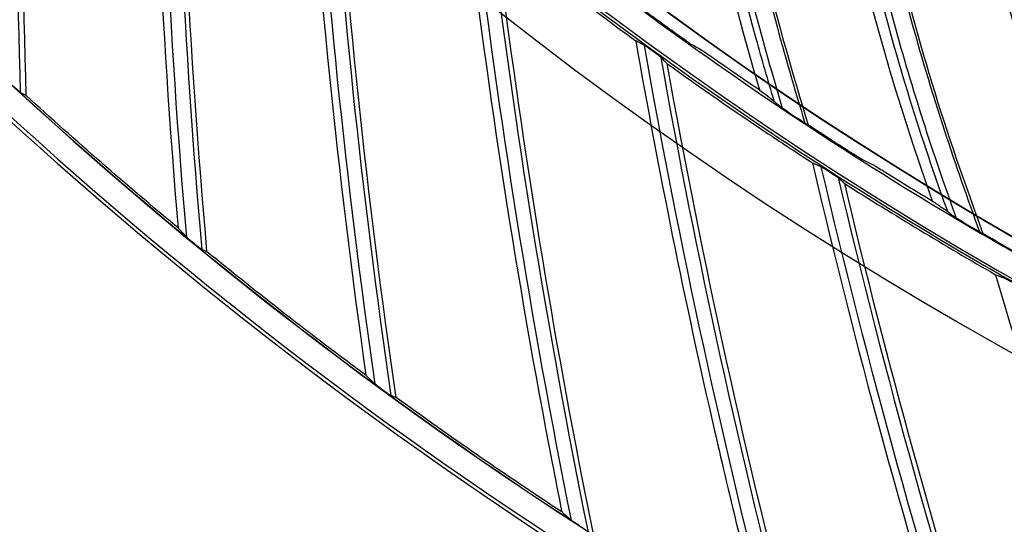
# Model space of a CAD drawing. Header units: centimetres. Extents: x 8435 to 34224, y 15581 to 23928.
# Tile 555 of 656: x 14690 to 14697, y 23861 to 23865. Entities that reach past the tile are written whole.
import ezdxf

# ---------------------------------------------------------------- set-up
doc = ezdxf.new("R2010")
doc.units = ezdxf.units.CM
doc.header["$LTSCALE"] = 0.2
doc.layers.add('1', color=7, linetype='Continuous', true_color=0xffffff)

# ---------------------------------------------------------------- blocks, each defined once
blk = doc.blocks.new('A$C992146fe')
at = {"layer": '1', "color": 0, "linetype": 'Continuous', "extrusion": (0, 0, -1)}
for radius in [59.146, 58.16, 57.606, 57.6]:
    blk.add_circle((-566.677, 326.301), radius, dxfattribs=at)
at = {"layer": '1', "color": 0, "linetype": 'Continuous'}
for centre, radius, start, end in [((566.657, 326.301), 65.216, 203.94849, 250.83515), ((566.657, 326.301), 64.8, 216.87256, 238.03345), ((566.657, 326.301), 64.796, 216.87287, 238.03314), ((566.657, 326.301), 65.162, 216.85994, 238.04608), ((640.927, 286.345), 115.75, 180.4392, 185.0477), ((643.051, 290.572), 115.75, 183.65376, 188.26198), ((644.934, 294.911), 115.75, 186.86825, 191.47627), ((646.571, 299.35), 115.75, 190.08223, 194.69055), ((646.571, 299.35), 115.674, 190.137, 194.71151), ((647.956, 303.873), 115.75, 193.29627, 197.90484)]:
    blk.add_arc(centre, radius, start, end, dxfattribs=at)
at = {"layer": '1', "color": 0, "linetype": 'Continuous', "extrusion": (0, 0, -1)}
for centre, radius, start, end in [((-638.57, 282.243), 115.759, 358.17019, 2.78017), ((-640.927, 286.345), 115.962, 355.0541, 359.66961), ((-643.051, 290.572), 115.962, 351.83982, 356.45508), ((-644.934, 294.911), 115.962, 348.62553, 353.24055), ((-646.571, 299.35), 115.962, 345.41124, 350.02654), ((-647.956, 303.873), 115.962, 342.19696, 346.8125)]:
    blk.add_arc(centre, radius, start, end, dxfattribs=at)
at = {"layer": '1', "color": 0, "linetype": 'Continuous'}
for points, knots in [([(624.857, 326.301), (624.857, 328.223), (624.762, 330.138), (624.383, 333.958), (624.098, 335.86), (622.977, 341.462), (621.873, 345.087), (619.685, 350.361), (618.862, 352.1), (617.053, 355.475), (616.072, 357.106), (612.907, 361.834), (610.5, 364.768), (606.433, 368.83), (605.008, 370.119), (602.065, 372.53), (600.541, 373.658), (597.389, 375.762), (595.761, 376.737), (592.4, 378.533), (590.656, 379.357), (585.357, 381.547), (581.728, 382.644), (574.279, 384.124), (570.423, 384.503), (562.822, 384.498), (559.05, 384.127), (553.436, 383.011), (551.564, 382.542), (547.912, 381.432), (546.124, 380.791), (540.872, 378.614), (537.512, 376.823), (531.127, 372.556), (528.194, 370.144), (524.172, 366.123), (522.894, 364.715), (520.468, 361.762), (519.32, 360.213), (516.144, 355.459), (514.358, 352.117), (512.171, 346.846), (511.523, 345.038), (510.409, 341.37), (509.947, 339.523), (508.836, 333.94), (508.46, 330.166), (508.456, 324.423), (508.55, 322.501), (508.923, 318.712), (509.201, 316.836), (509.938, 313.119), (510.397, 311.278), (511.5, 307.633), (512.147, 305.818), (514.341, 300.515), (516.129, 297.171), (519.287, 292.434), (520.42, 290.902), (522.851, 287.935), (524.139, 286.513), (528.17, 282.478), (531.097, 280.071), (535.849, 276.887), (537.503, 275.893), (540.87, 274.09), (542.588, 273.277), (547.839, 271.097), (551.472, 269.985), (559.009, 268.478), (562.79, 268.106), (568.476, 268.098), (570.374, 268.188), (574.175, 268.557), (576.084, 268.838), (581.697, 269.948), (585.325, 271.045), (590.597, 273.218), (592.332, 274.034), (595.718, 275.839), (597.353, 276.817), (602.091, 279.975), (605.028, 282.374), (609.092, 286.424), (610.388, 287.85), (612.809, 290.791), (613.941, 292.314), (616.051, 295.461), (617.029, 297.086), (618.83, 300.439), (619.656, 302.175), (621.864, 307.483), (622.973, 311.125), (624.099, 316.741), (624.384, 318.646), (624.762, 322.463), (624.857, 324.379), (624.857, 326.301)], [0, 0, 0, 0, 0.015625, 0.015625, 0.03125, 0.03125, 0.0625, 0.0625, 0.078125, 0.078125, 0.09375, 0.09375, 0.125, 0.125, 0.140625, 0.140625, 0.15625, 0.15625, 0.171875, 0.171875, 0.1875, 0.1875, 0.21875, 0.21875, 0.25, 0.25, 0.28125, 0.28125, 0.296875, 0.296875, 0.3125, 0.3125, 0.34375, 0.34375, 0.375, 0.375, 0.390625, 0.390625, 0.40625, 0.40625, 0.4375, 0.4375, 0.453125, 0.453125, 0.46875, 0.46875, 0.5, 0.5, 0.515625, 0.515625, 0.53125, 0.53125, 0.546875, 0.546875, 0.5625, 0.5625, 0.59375, 0.59375, 0.609375, 0.609375, 0.625, 0.625, 0.65625, 0.65625, 0.671875, 0.671875, 0.6875, 0.6875, 0.71875, 0.71875, 0.75, 0.75, 0.765625, 0.765625, 0.78125, 0.78125, 0.8125, 0.8125, 0.828125, 0.828125, 0.84375, 0.84375, 0.875, 0.875, 0.890625, 0.890625, 0.90625, 0.90625, 0.921875, 0.921875, 0.9375, 0.9375, 0.96875, 0.96875, 0.984375, 0.984375, 1, 1, 1, 1]), ([(624.457, 326.301), (624.457, 324.392), (624.363, 322.49), (623.987, 318.698), (623.704, 316.807), (622.586, 311.229), (621.485, 307.612), (619.292, 302.341), (618.472, 300.616), (616.683, 297.287), (615.712, 295.673), (613.616, 292.547), (612.491, 291.035), (610.088, 288.114), (608.801, 286.698), (604.764, 282.676), (601.848, 280.293), (597.142, 277.157), (595.518, 276.185), (592.155, 274.394), (590.433, 273.583), (585.196, 271.424), (581.593, 270.335), (576.02, 269.233), (574.124, 268.954), (570.349, 268.587), (568.464, 268.498), (562.817, 268.506), (559.061, 268.875), (551.576, 270.373), (547.969, 271.476), (542.753, 273.642), (541.048, 274.449), (537.703, 276.24), (536.061, 277.227), (531.341, 280.388), (528.434, 282.779), (524.431, 286.787), (523.152, 288.199), (520.738, 291.145), (519.613, 292.667), (516.476, 297.371), (514.701, 300.693), (512.522, 305.959), (511.879, 307.761), (510.784, 311.382), (510.328, 313.21), (509.596, 316.901), (509.32, 318.764), (508.95, 322.527), (508.856, 324.436), (508.86, 330.139), (509.234, 333.888), (510.337, 339.432), (510.796, 341.267), (511.902, 344.909), (512.546, 346.705), (514.717, 351.939), (516.491, 355.258), (519.645, 359.98), (520.786, 361.518), (523.195, 364.451), (524.464, 365.849), (528.459, 369.842), (531.371, 372.238), (537.713, 376.476), (541.049, 378.255), (546.265, 380.417), (548.041, 381.053), (551.667, 382.155), (553.527, 382.621), (559.102, 383.73), (562.848, 384.098), (570.397, 384.103), (574.227, 383.727), (581.624, 382.256), (585.229, 381.167), (590.491, 378.992), (592.223, 378.174), (595.561, 376.39), (597.178, 375.422), (600.308, 373.333), (601.822, 372.212), (604.745, 369.818), (606.16, 368.538), (610.199, 364.503), (612.589, 361.59), (615.733, 356.894), (616.707, 355.275), (618.503, 351.923), (619.321, 350.195), (621.494, 344.958), (622.59, 341.358), (623.704, 335.794), (623.987, 333.905), (624.363, 330.112), (624.457, 328.209), (624.457, 326.301)], [0, 0, 0, 0, 0.015625, 0.015625, 0.03125, 0.03125, 0.0625, 0.0625, 0.078125, 0.078125, 0.09375, 0.09375, 0.109375, 0.109375, 0.125, 0.125, 0.15625, 0.15625, 0.171875, 0.171875, 0.1875, 0.1875, 0.21875, 0.21875, 0.234375, 0.234375, 0.25, 0.25, 0.28125, 0.28125, 0.3125, 0.3125, 0.328125, 0.328125, 0.34375, 0.34375, 0.375, 0.375, 0.390625, 0.390625, 0.40625, 0.40625, 0.4375, 0.4375, 0.453125, 0.453125, 0.46875, 0.46875, 0.484375, 0.484375, 0.5, 0.5, 0.53125, 0.53125, 0.546875, 0.546875, 0.5625, 0.5625, 0.59375, 0.59375, 0.609375, 0.609375, 0.625, 0.625, 0.65625, 0.65625, 0.6875, 0.6875, 0.703125, 0.703125, 0.71875, 0.71875, 0.75, 0.75, 0.78125, 0.78125, 0.8125, 0.8125, 0.828125, 0.828125, 0.84375, 0.84375, 0.859375, 0.859375, 0.875, 0.875, 0.90625, 0.90625, 0.921875, 0.921875, 0.9375, 0.9375, 0.96875, 0.96875, 0.984375, 0.984375, 1, 1, 1, 1]), ([(617.857, 326.301), (617.857, 329.683), (617.525, 333.009), (616.55, 337.917), (616.145, 339.539), (615.17, 342.756), (614.598, 344.354), (612.671, 349.005), (611.098, 351.945), (608.311, 356.12), (607.307, 357.476), (605.166, 360.085), (604.039, 361.327), (600.496, 364.869), (597.918, 366.989), (593.721, 369.796), (592.266, 370.668), (589.31, 372.247), (587.801, 372.961), (584.721, 374.237), (583.15, 374.801), (579.945, 375.775), (578.302, 376.187), (573.346, 377.174), (570.023, 377.499), (565.015, 377.502), (563.341, 377.421), (559.985, 377.092), (558.312, 376.844), (553.387, 375.864), (550.196, 374.898), (545.547, 372.976), (544.012, 372.251), (541.046, 370.666), (539.611, 369.806), (535.449, 367.027), (532.863, 364.911), (528.081, 360.135), (525.958, 357.543), (523.176, 353.385), (522.315, 351.953), (520.729, 348.992), (520.003, 347.457), (518.074, 342.804), (517.105, 339.612), (515.794, 333.053), (515.458, 329.66), (515.456, 322.977), (515.779, 319.657), (516.759, 314.707), (517.17, 313.061), (518.143, 309.851), (518.705, 308.279), (519.979, 305.197), (520.691, 303.688), (522.266, 300.734), (523.134, 299.283), (525.942, 295.075), (528.06, 292.495), (531.597, 288.951), (532.837, 287.824), (535.439, 285.684), (536.799, 284.675), (540.975, 281.881), (543.914, 280.307), (548.557, 278.378), (550.153, 277.804), (553.374, 276.825), (554.997, 276.418), (559.906, 275.438), (563.229, 275.104), (569.981, 275.097), (573.323, 275.427), (578.23, 276.398), (579.851, 276.801), (583.064, 277.772), (584.663, 278.342), (589.322, 280.268), (592.265, 281.838), (597.829, 285.546), (600.467, 287.706), (605.198, 292.43), (607.318, 295.005), (610.125, 299.193), (610.999, 300.648), (612.584, 303.607), (613.299, 305.116), (615.218, 309.736), (616.2, 312.946), (617.525, 319.571), (617.857, 322.918), (617.857, 326.301)], [0, 0, 0, 0, 0.03125, 0.03125, 0.046875, 0.046875, 0.0625, 0.0625, 0.09375, 0.09375, 0.109375, 0.109375, 0.125, 0.125, 0.15625, 0.15625, 0.171875, 0.171875, 0.1875, 0.1875, 0.203125, 0.203125, 0.21875, 0.21875, 0.25, 0.25, 0.265625, 0.265625, 0.28125, 0.28125, 0.3125, 0.3125, 0.328125, 0.328125, 0.34375, 0.34375, 0.375, 0.375, 0.40625, 0.40625, 0.421875, 0.421875, 0.4375, 0.4375, 0.46875, 0.46875, 0.5, 0.5, 0.53125, 0.53125, 0.546875, 0.546875, 0.5625, 0.5625, 0.578125, 0.578125, 0.59375, 0.59375, 0.625, 0.625, 0.640625, 0.640625, 0.65625, 0.65625, 0.6875, 0.6875, 0.703125, 0.703125, 0.71875, 0.71875, 0.75, 0.75, 0.78125, 0.78125, 0.796875, 0.796875, 0.8125, 0.8125, 0.84375, 0.84375, 0.875, 0.875, 0.90625, 0.90625, 0.921875, 0.921875, 0.9375, 0.9375, 0.96875, 0.96875, 1, 1, 1, 1]), ([(617.457, 326.301), (617.457, 322.944), (617.128, 319.623), (615.813, 313.05), (614.839, 309.865), (612.935, 305.282), (612.225, 303.784), (610.653, 300.849), (609.785, 299.405), (607, 295.249), (604.897, 292.694), (600.203, 288.008), (597.585, 285.864), (592.065, 282.186), (589.145, 280.627), (584.523, 278.717), (582.936, 278.151), (579.748, 277.188), (578.139, 276.788), (573.27, 275.824), (569.955, 275.497), (563.256, 275.504), (559.959, 275.836), (555.088, 276.808), (553.477, 277.212), (550.282, 278.183), (548.698, 278.752), (544.092, 280.666), (541.176, 282.228), (537.032, 285), (535.683, 286.001), (533.101, 288.125), (531.871, 289.242), (528.362, 292.759), (526.26, 295.319), (523.474, 299.494), (522.613, 300.934), (521.05, 303.865), (520.344, 305.362), (519.08, 308.42), (518.522, 309.98), (517.557, 313.164), (517.149, 314.798), (516.176, 319.709), (515.856, 323.004), (515.858, 329.634), (516.192, 333.001), (517.492, 339.508), (518.453, 342.675), (520.367, 347.292), (521.088, 348.815), (522.661, 351.752), (523.515, 353.174), (526.276, 357.299), (528.383, 359.87), (533.127, 364.61), (535.693, 366.709), (539.822, 369.466), (541.246, 370.32), (544.189, 371.892), (545.712, 372.611), (550.324, 374.518), (553.491, 375.477), (558.378, 376.449), (560.037, 376.695), (563.367, 377.022), (565.028, 377.102), (569.997, 377.099), (573.293, 376.776), (578.211, 375.798), (579.841, 375.388), (583.021, 374.422), (584.58, 373.863), (587.636, 372.596), (589.134, 371.888), (592.066, 370.321), (593.509, 369.456), (597.674, 366.671), (600.231, 364.568), (603.747, 361.053), (604.865, 359.821), (606.989, 357.232), (607.986, 355.887), (610.751, 351.745), (612.311, 348.827), (614.224, 344.213), (614.791, 342.627), (615.758, 339.436), (616.16, 337.826), (617.128, 332.957), (617.457, 329.657), (617.457, 326.301)], [0, 0, 0, 0, 0.03125, 0.03125, 0.0625, 0.0625, 0.078125, 0.078125, 0.09375, 0.09375, 0.125, 0.125, 0.15625, 0.15625, 0.1875, 0.1875, 0.203125, 0.203125, 0.21875, 0.21875, 0.25, 0.25, 0.28125, 0.28125, 0.296875, 0.296875, 0.3125, 0.3125, 0.34375, 0.34375, 0.359375, 0.359375, 0.375, 0.375, 0.40625, 0.40625, 0.421875, 0.421875, 0.4375, 0.4375, 0.453125, 0.453125, 0.46875, 0.46875, 0.5, 0.5, 0.53125, 0.53125, 0.5625, 0.5625, 0.578125, 0.578125, 0.59375, 0.59375, 0.625, 0.625, 0.65625, 0.65625, 0.671875, 0.671875, 0.6875, 0.6875, 0.71875, 0.71875, 0.734375, 0.734375, 0.75, 0.75, 0.78125, 0.78125, 0.796875, 0.796875, 0.8125, 0.8125, 0.828125, 0.828125, 0.84375, 0.84375, 0.875, 0.875, 0.890625, 0.890625, 0.90625, 0.90625, 0.9375, 0.9375, 0.953125, 0.953125, 0.96875, 0.96875, 1, 1, 1, 1]), ([(534.337, 278.415), (534.242, 278.73), (534.15, 279.046), (533.732, 280.566), (533.463, 281.787), (532.988, 284.627), (532.822, 286.256), (532.762, 287.889)], [0, 0, 0, 0, 0.102439, 0.102439, 0.491, 0.491, 1, 1, 1, 1]), ([(532.854, 287.832), (532.871, 287.383), (532.896, 286.934), (532.967, 285.971), (533.016, 285.457), (533.135, 284.432), (533.205, 283.92), (533.366, 282.9), (533.456, 282.392), (533.659, 281.379), (533.772, 280.875), (534.017, 279.872), (534.15, 279.373), (534.348, 278.688), (534.403, 278.499), (534.459, 278.311)], [0, 0, 0, 0, 0.139253, 0.139253, 0.299205, 0.299205, 0.459156, 0.459156, 0.619108, 0.619108, 0.779062, 0.779062, 0.939015, 0.939015, 1, 1, 1, 1]), ([(533.129, 287.593), (533.193, 286.156), (533.34, 284.724), (533.769, 282.073), (534.031, 280.85), (534.494, 279.121), (534.646, 278.601), (534.802, 278.082)], [0, 0, 0, 0, 0.445335, 0.445335, 0.832227, 0.832227, 1, 1, 1, 1]), ([(533.166, 287.555), (533.239, 285.956), (533.415, 284.358), (533.839, 281.962), (534.007, 281.171), (534.393, 279.602), (534.617, 278.827), (534.852, 278.054)], [0, 0, 0, 0, 0.5, 0.5, 0.75, 0.75, 1, 1, 1, 1]), ([(536.976, 276.736), (536.865, 277.045), (536.756, 277.355), (536.257, 278.851), (535.922, 280.055), (535.293, 282.865), (535.039, 284.483), (534.891, 286.11)], [0, 0, 0, 0, 0.102401, 0.102401, 0.490973, 0.490973, 1, 1, 1, 1]), ([(534.986, 286.059), (535.027, 285.611), (535.077, 285.164), (535.2, 284.207), (535.277, 283.696), (535.451, 282.678), (535.548, 282.171), (535.764, 281.161), (535.882, 280.659), (536.14, 279.659), (536.279, 279.161), (536.578, 278.173), (536.738, 277.682), (536.973, 277.009), (537.038, 276.823), (537.104, 276.638)], [0, 0, 0, 0, 0.139271, 0.139271, 0.299226, 0.299226, 0.459182, 0.459182, 0.619138, 0.619138, 0.779095, 0.779095, 0.939052, 0.939052, 1, 1, 1, 1]), ([(535.273, 285.834), (535.415, 284.404), (535.64, 282.981), (536.211, 280.357), (536.539, 279.15), (537.096, 277.449), (537.275, 276.938), (537.459, 276.429)], [0, 0, 0, 0, 0.445359, 0.445359, 0.832257, 0.832257, 1, 1, 1, 1]), ([(535.312, 285.799), (535.472, 284.206), (535.734, 282.62), (536.288, 280.25), (536.498, 279.469), (536.968, 277.924), (537.234, 277.162), (537.511, 276.403)], [0, 0, 0, 0, 0.5, 0.5, 0.75, 0.75, 1, 1, 1, 1]), ([(539.703, 275.201), (539.575, 275.504), (539.449, 275.808), (538.87, 277.274), (538.471, 278.459), (537.691, 281.231), (537.35, 282.832), (537.114, 284.45)], [0, 0, 0, 0, 0.102437, 0.102437, 0.490992, 0.490992, 1, 1, 1, 1]), ([(537.211, 284.403), (537.276, 283.959), (537.35, 283.515), (537.525, 282.565), (537.629, 282.059), (537.858, 281.053), (537.983, 280.551), (538.253, 279.555), (538.399, 279.059), (538.71, 278.075), (538.876, 277.586), (539.228, 276.615), (539.414, 276.134), (539.685, 275.474), (539.76, 275.292), (539.837, 275.111)], [0, 0, 0, 0, 0.139267, 0.139267, 0.299215, 0.299215, 0.459164, 0.459164, 0.619114, 0.619114, 0.779064, 0.779064, 0.939015, 0.939015, 1, 1, 1, 1]), ([(537.51, 284.194), (537.729, 282.774), (538.031, 281.366), (538.743, 278.776), (539.136, 277.589), (539.784, 275.92), (539.991, 275.419), (540.202, 274.921)], [0, 0, 0, 0, 0.445338, 0.445338, 0.832225, 0.832225, 1, 1, 1, 1]), ([(537.551, 284.161), (537.797, 282.577), (538.145, 281.006), (538.826, 278.671), (539.078, 277.903), (539.631, 276.387), (539.938, 275.64), (540.255, 274.898)], [0, 0, 0, 0, 0.5, 0.5, 0.75, 0.75, 1, 1, 1, 1]), ([(533.062, 279.29), (533.058, 279.292), (533.05, 279.297), (533.028, 279.312), (533.012, 279.323), (532.969, 279.352), (532.939, 279.373), (532.877, 279.417), (532.843, 279.441), (532.81, 279.465)], [0, 0, 0, 0, 0.160779, 0.160779, 0.363468, 0.363468, 0.671942, 0.671942, 1, 1, 1, 1]), ([(532.35, 279.274), (532.345, 279.276), (532.34, 279.279), (532.33, 279.284), (532.325, 279.286), (532.315, 279.291), (532.31, 279.294), (532.3, 279.299), (532.294, 279.301), (532.284, 279.306), (532.279, 279.309), (532.269, 279.314), (532.264, 279.316), (532.249, 279.324), (532.239, 279.329), (532.229, 279.334)], [0, 0, 0, 0, 0.125, 0.125, 0.25, 0.25, 0.375, 0.375, 0.5, 0.5, 0.625, 0.625, 0.75, 0.75, 1, 1, 1, 1]), ([(532.456, 279.199), (532.439, 279.212), (532.421, 279.224), (532.394, 279.243), (532.384, 279.25), (532.369, 279.261), (532.363, 279.265), (532.354, 279.271), (532.351, 279.273), (532.35, 279.274)], [0, 0, 0, 0, 0.387444, 0.387444, 0.63406, 0.63406, 0.821455, 0.821455, 1, 1, 1, 1]), ([(532.483, 279.18), (532.481, 279.181), (532.48, 279.182), (532.478, 279.183), (532.477, 279.184), (532.475, 279.186), (532.474, 279.186), (532.472, 279.188), (532.47, 279.189), (532.468, 279.19), (532.467, 279.191), (532.465, 279.193), (532.464, 279.193), (532.461, 279.196), (532.458, 279.197), (532.456, 279.199)], [0, 0, 0, 0, 0.125, 0.125, 0.25, 0.25, 0.375, 0.375, 0.5, 0.5, 0.625, 0.625, 0.75, 0.75, 1, 1, 1, 1]), ([(532.608, 279.086), (532.607, 279.087), (532.604, 279.09), (532.597, 279.096), (532.592, 279.099), (532.578, 279.11), (532.568, 279.118), (532.542, 279.137), (532.526, 279.149), (532.5, 279.167), (532.491, 279.174), (532.483, 279.18)], [0, 0, 0, 0, 0.147016, 0.147016, 0.292247, 0.292247, 0.519323, 0.519323, 0.833324, 0.833324, 1, 1, 1, 1]), ([(533.224, 279.199), (533.228, 279.197), (533.236, 279.192), (533.258, 279.177), (533.274, 279.167), (533.317, 279.138), (533.346, 279.117), (533.409, 279.074), (533.443, 279.05), (533.476, 279.027)], [0, 0, 0, 0, 0.161252, 0.161252, 0.364353, 0.364353, 0.672749, 0.672749, 1, 1, 1, 1]), ([(532.702, 278.991), (532.695, 278.998), (532.689, 279.004), (532.657, 279.036), (532.633, 279.061), (532.608, 279.086)], [0, 0, 0, 0, 0.211967, 0.211967, 1, 1, 1, 1]), ([(532.702, 278.991), (533.21, 278.626), (533.725, 278.269), (534.468, 277.771), (534.692, 277.624), (534.917, 277.478)], [0, 0, 0, 0, 0.70114, 0.70114, 1, 1, 1, 1]), ([(522.769, 278.638), (522.775, 278.632), (522.782, 278.626), (522.805, 278.605), (522.821, 278.59), (522.844, 278.57), (522.852, 278.562), (522.864, 278.552), (522.869, 278.548), (522.876, 278.542), (522.878, 278.541), (522.879, 278.54), (522.879, 278.54), (522.879, 278.54)], [0, 0, 0, 0, 0.14335, 0.14335, 0.490718, 0.490718, 0.692767, 0.692767, 0.851884, 0.851884, 0.9843, 0.9843, 1, 1, 1, 1]), ([(534.11, 278.59), (534.157, 278.554), (534.201, 278.521), (534.275, 278.464), (534.306, 278.44), (534.33, 278.42)], [0, 0, 0, 0, 0.495477, 0.495477, 1, 1, 1, 1]), ([(534.57, 278.235), (534.549, 278.249), (534.527, 278.264), (534.496, 278.285), (534.486, 278.292), (534.47, 278.303), (534.464, 278.307), (534.455, 278.314), (534.452, 278.316), (534.449, 278.318), (534.449, 278.318), (534.449, 278.318)], [0, 0, 0, 0, 0.438125, 0.438125, 0.662375, 0.662375, 0.83869, 0.83869, 0.972356, 0.972356, 1, 1, 1, 1]), ([(534.57, 278.235), (534.579, 278.229), (534.587, 278.224), (534.614, 278.206), (534.633, 278.193), (534.664, 278.172), (534.677, 278.163), (534.69, 278.155)], [0, 0, 0, 0, 0.203299, 0.203299, 0.674822, 0.674822, 1, 1, 1, 1]), ([(534.828, 278.067), (534.826, 278.068), (534.822, 278.07), (534.811, 278.077), (534.802, 278.082), (534.781, 278.096), (534.766, 278.105), (534.731, 278.128), (534.711, 278.141), (534.69, 278.155)], [0, 0, 0, 0, 0.152621, 0.152621, 0.344434, 0.344434, 0.6351, 0.6351, 1, 1, 1, 1]), ([(535.656, 277.541), (535.652, 277.543), (535.644, 277.547), (535.621, 277.561), (535.604, 277.571), (535.56, 277.598), (535.529, 277.617), (535.465, 277.657), (535.43, 277.68), (535.395, 277.702)], [0, 0, 0, 0, 0.160772, 0.160772, 0.363456, 0.363456, 0.671936, 0.671936, 1, 1, 1, 1]), ([(534.917, 277.478), (534.927, 277.473), (534.937, 277.469), (534.953, 277.462), (534.958, 277.46), (534.968, 277.455), (534.973, 277.453), (534.984, 277.449), (534.989, 277.447), (534.999, 277.442), (535.004, 277.44), (535.015, 277.436), (535.02, 277.433), (535.03, 277.429), (535.035, 277.427), (535.04, 277.424)], [0, 0, 0, 0, 0.25, 0.25, 0.375, 0.375, 0.5, 0.5, 0.625, 0.625, 0.75, 0.75, 0.875, 0.875, 1, 1, 1, 1]), ([(535.04, 277.424), (535.042, 277.424), (535.045, 277.422), (535.053, 277.418), (535.058, 277.414), (535.072, 277.406), (535.083, 277.399), (535.109, 277.383), (535.125, 277.372), (535.145, 277.36), (535.148, 277.358), (535.151, 277.356)], [0, 0, 0, 0, 0.166614, 0.166614, 0.331324, 0.331324, 0.58385, 0.58385, 0.937428, 0.937428, 1, 1, 1, 1]), ([(535.151, 277.356), (535.153, 277.355), (535.155, 277.353), (535.159, 277.351), (535.16, 277.35), (535.162, 277.349), (535.163, 277.348), (535.166, 277.346), (535.167, 277.346), (535.169, 277.344), (535.17, 277.344), (535.173, 277.342), (535.174, 277.341), (535.176, 277.34), (535.177, 277.339), (535.178, 277.338)], [0, 0, 0, 0, 0.25, 0.25, 0.375, 0.375, 0.5, 0.5, 0.625, 0.625, 0.75, 0.75, 0.875, 0.875, 1, 1, 1, 1]), ([(535.178, 277.338), (535.198, 277.326), (535.217, 277.313), (535.249, 277.293), (535.262, 277.284), (535.282, 277.271), (535.289, 277.266), (535.3, 277.258), (535.304, 277.256), (535.307, 277.253), (535.308, 277.252), (535.309, 277.252)], [0, 0, 0, 0, 0.352897, 0.352897, 0.610643, 0.610643, 0.793327, 0.793327, 0.932712, 0.932712, 1, 1, 1, 1]), ([(535.823, 277.459), (535.827, 277.457), (535.835, 277.452), (535.858, 277.439), (535.874, 277.429), (535.919, 277.402), (535.95, 277.383), (536.014, 277.344), (536.049, 277.322), (536.084, 277.3)], [0, 0, 0, 0, 0.161245, 0.161245, 0.364342, 0.364342, 0.672744, 0.672744, 1, 1, 1, 1]), ([(536.741, 276.898), (536.792, 276.864), (536.839, 276.832), (536.902, 276.789), (536.923, 276.774), (536.951, 276.754), (536.961, 276.747), (536.969, 276.741)], [0, 0, 0, 0, 0.517278, 0.517278, 0.82501, 0.82501, 1, 1, 1, 1]), ([(536.981, 276.732), (537.002, 276.716), (537.024, 276.699), (537.062, 276.67), (537.078, 276.658), (537.094, 276.645)], [0, 0, 0, 0, 0.574878, 0.574878, 1, 1, 1, 1]), ([(537.22, 276.568), (537.197, 276.582), (537.174, 276.595), (537.143, 276.614), (537.132, 276.621), (537.116, 276.631), (537.109, 276.635), (537.1, 276.641), (537.097, 276.643), (537.094, 276.645), (537.094, 276.645), (537.094, 276.645)], [0, 0, 0, 0, 0.438168, 0.438168, 0.662394, 0.662394, 0.838704, 0.838704, 0.97236, 0.97236, 1, 1, 1, 1]), ([(537.22, 276.568), (537.228, 276.563), (537.236, 276.558), (537.264, 276.542), (537.284, 276.53), (537.317, 276.511), (537.33, 276.503), (537.344, 276.495)], [0, 0, 0, 0, 0.203293, 0.203293, 0.674816, 0.674816, 1, 1, 1, 1]), ([(525.266, 276.486), (525.276, 276.475), (525.286, 276.465), (525.301, 276.449), (525.306, 276.443), (525.316, 276.432), (525.321, 276.427), (525.331, 276.416), (525.336, 276.411), (525.346, 276.4), (525.351, 276.395), (525.361, 276.384), (525.366, 276.379), (525.376, 276.368), (525.381, 276.363), (525.386, 276.357)], [0, 0, 0, 0, 0.25, 0.25, 0.375, 0.375, 0.5, 0.5, 0.625, 0.625, 0.75, 0.75, 0.875, 0.875, 1, 1, 1, 1]), ([(537.486, 276.414), (537.484, 276.415), (537.48, 276.417), (537.468, 276.424), (537.46, 276.428), (537.437, 276.441), (537.422, 276.45), (537.386, 276.47), (537.365, 276.483), (537.344, 276.495)], [0, 0, 0, 0, 0.152599, 0.152599, 0.3444, 0.3444, 0.635096, 0.635096, 1, 1, 1, 1]), ([(525.386, 276.357), (525.387, 276.356), (525.389, 276.354), (525.395, 276.349), (525.399, 276.346), (525.411, 276.335), (525.42, 276.327), (525.443, 276.308), (525.457, 276.296), (525.476, 276.28), (525.481, 276.276), (525.486, 276.272)], [0, 0, 0, 0, 0.129649, 0.129649, 0.297017, 0.297017, 0.548346, 0.548346, 0.890503, 0.890503, 1, 1, 1, 1]), ([(525.486, 276.272), (525.488, 276.271), (525.49, 276.269), (525.493, 276.266), (525.494, 276.265), (525.496, 276.264), (525.497, 276.263), (525.499, 276.261), (525.5, 276.26), (525.502, 276.259), (525.503, 276.258), (525.505, 276.256), (525.506, 276.255), (525.508, 276.254), (525.509, 276.253), (525.51, 276.252)], [0, 0, 0, 0, 0.25, 0.25, 0.375, 0.375, 0.5, 0.5, 0.625, 0.625, 0.75, 0.75, 0.875, 0.875, 1, 1, 1, 1]), ([(525.51, 276.252), (525.518, 276.245), (525.527, 276.239), (525.551, 276.218), (525.568, 276.205), (525.592, 276.186), (525.6, 276.18), (525.612, 276.17), (525.617, 276.167), (525.623, 276.162), (525.625, 276.161), (525.626, 276.16), (525.626, 276.16), (525.626, 276.16)], [0, 0, 0, 0, 0.166762, 0.166762, 0.514897, 0.514897, 0.710157, 0.710157, 0.865772, 0.865772, 0.997218, 0.997218, 1, 1, 1, 1]), ([(537.704, 275.775), (537.715, 275.771), (537.725, 275.767), (537.741, 275.761), (537.746, 275.759), (537.757, 275.756), (537.762, 275.754), (537.773, 275.75), (537.778, 275.748), (537.788, 275.744), (537.794, 275.742), (537.804, 275.738), (537.81, 275.736), (537.82, 275.733), (537.825, 275.731), (537.831, 275.729)], [0, 0, 0, 0, 0.25, 0.25, 0.375, 0.375, 0.5, 0.5, 0.625, 0.625, 0.75, 0.75, 0.875, 0.875, 1, 1, 1, 1]), ([(537.831, 275.729), (537.832, 275.728), (537.835, 275.727), (537.843, 275.723), (537.849, 275.72), (537.864, 275.712), (537.874, 275.706), (537.901, 275.691), (537.918, 275.681), (537.939, 275.67), (537.942, 275.668), (537.945, 275.666)], [0, 0, 0, 0, 0.166569, 0.166569, 0.331234, 0.331234, 0.58375, 0.58375, 0.937404, 0.937404, 1, 1, 1, 1]), ([(528.124, 274.244), (528.135, 274.234), (528.146, 274.223), (528.161, 274.208), (528.167, 274.203), (528.177, 274.193), (528.183, 274.188), (528.193, 274.178), (528.199, 274.173), (528.209, 274.162), (528.214, 274.157), (528.225, 274.147), (528.23, 274.142), (528.241, 274.132), (528.246, 274.127), (528.251, 274.122)], [0, 0, 0, 0, 0.25, 0.25, 0.375, 0.375, 0.5, 0.5, 0.625, 0.625, 0.75, 0.75, 0.875, 0.875, 1, 1, 1, 1]), ([(528.251, 274.122), (528.253, 274.121), (528.254, 274.119), (528.26, 274.114), (528.265, 274.111), (528.278, 274.101), (528.287, 274.094), (528.311, 274.076), (528.326, 274.065), (528.346, 274.05), (528.351, 274.046), (528.356, 274.042)], [0, 0, 0, 0, 0.129649, 0.129649, 0.297017, 0.297017, 0.548346, 0.548346, 0.890503, 0.890503, 1, 1, 1, 1]), ([(528.356, 274.042), (528.358, 274.041), (528.36, 274.039), (528.363, 274.037), (528.364, 274.036), (528.366, 274.035), (528.367, 274.034), (528.37, 274.032), (528.371, 274.031), (528.373, 274.03), (528.374, 274.029), (528.376, 274.028), (528.377, 274.027), (528.379, 274.025), (528.38, 274.024), (528.381, 274.024)], [0, 0, 0, 0, 0.25, 0.25, 0.375, 0.375, 0.5, 0.5, 0.625, 0.625, 0.75, 0.75, 0.875, 0.875, 1, 1, 1, 1]), ([(528.381, 274.024), (528.39, 274.017), (528.398, 274.011), (528.424, 273.992), (528.442, 273.98), (528.466, 273.962), (528.475, 273.956), (528.487, 273.948), (528.492, 273.944), (528.499, 273.94), (528.501, 273.939), (528.502, 273.939), (528.502, 273.939), (528.502, 273.939)], [0, 0, 0, 0, 0.166762, 0.166762, 0.514897, 0.514897, 0.710157, 0.710157, 0.865772, 0.865772, 0.997218, 0.997218, 1, 1, 1, 1]), ([(533.428, 273.4), (533.549, 272.874), (533.673, 272.349), (533.929, 271.301), (534.06, 270.778), (534.195, 270.257)], [0, 0, 0, 0, 0.5, 0.5, 1, 1, 1, 1]), ([(531.104, 272.165), (531.115, 272.156), (531.126, 272.146), (531.143, 272.132), (531.148, 272.127), (531.16, 272.117), (531.165, 272.113), (531.176, 272.103), (531.182, 272.098), (531.193, 272.089), (531.199, 272.084), (531.21, 272.074), (531.215, 272.07), (531.226, 272.06), (531.232, 272.055), (531.238, 272.05)], [0, 0, 0, 0, 0.25, 0.25, 0.375, 0.375, 0.5, 0.5, 0.625, 0.625, 0.75, 0.75, 0.875, 0.875, 1, 1, 1, 1]), ([(531.238, 272.05), (531.239, 272.049), (531.241, 272.048), (531.247, 272.043), (531.252, 272.04), (531.265, 272.031), (531.275, 272.024), (531.299, 272.008), (531.315, 271.997), (531.336, 271.984), (531.341, 271.98), (531.346, 271.977)], [0, 0, 0, 0, 0.129649, 0.129649, 0.297017, 0.297017, 0.548346, 0.548346, 0.890503, 0.890503, 1, 1, 1, 1]), ([(531.346, 271.977), (531.348, 271.976), (531.35, 271.974), (531.354, 271.972), (531.355, 271.971), (531.357, 271.97), (531.358, 271.969), (531.36, 271.968), (531.362, 271.967), (531.364, 271.965), (531.365, 271.965), (531.367, 271.963), (531.368, 271.963), (531.37, 271.961), (531.372, 271.96), (531.373, 271.96)], [0, 0, 0, 0, 0.25, 0.25, 0.375, 0.375, 0.5, 0.5, 0.625, 0.625, 0.75, 0.75, 0.875, 0.875, 1, 1, 1, 1])]:
    blk.add_open_spline(points, degree=3, knots=knots, dxfattribs=at)
for points in [[(532.579, 288.027), (532.688, 284.835), (533.201, 281.652), (534.11, 278.59)], [(522.956, 278.5), (522.857, 281.563), (522.879, 284.641), (523.026, 287.733)], [(534.701, 286.239), (534.982, 283.061), (535.667, 279.906), (536.741, 276.898)], [(524.848, 285.765), (524.864, 282.65), (525.004, 279.558), (525.266, 276.486)], [(525.705, 276.125), (525.434, 279.178), (525.284, 282.252), (525.257, 285.347)], [(536.917, 284.567), (537.369, 281.41), (538.225, 278.296), (539.459, 275.35)], [(527.187, 283.484), (527.377, 280.375), (527.691, 277.296), (528.124, 274.244)], [(528.583, 273.908), (528.141, 276.94), (527.819, 280.001), (527.618, 283.09)], [(529.65, 281.337), (529.984, 278.5), (530.42, 275.693), (530.957, 272.915)], [(530.103, 280.968), (530.798, 280.408), (531.507, 279.863), (532.229, 279.334)], [(531.42, 272.658), (530.883, 275.399), (530.443, 278.169), (530.103, 280.968)], [(532.81, 279.465), (532.635, 279.591), (532.461, 279.718), (532.287, 279.846)], [(532.229, 279.334), (532.578, 277.338), (532.978, 275.361), (533.428, 273.4)], [(533.062, 279.29), (533.116, 279.26), (533.17, 279.229), (533.224, 279.199)], [(533.476, 279.027), (533.687, 278.88), (533.898, 278.734), (534.11, 278.59)], [(522.879, 278.54), (522.905, 278.527), (522.93, 278.513), (522.956, 278.5)], [(525.266, 276.486), (524.479, 277.141), (523.709, 277.812), (522.956, 278.5)], [(534.341, 278.411), (534.338, 278.414), (534.334, 278.417), (534.33, 278.42)], [(534.341, 278.411), (534.377, 278.38), (534.413, 278.349), (534.449, 278.318)], [(534.828, 278.067), (534.836, 278.062), (534.844, 278.058), (534.852, 278.054)], [(535.395, 277.702), (535.213, 277.818), (535.033, 277.936), (534.852, 278.054)], [(534.917, 277.478), (535.625, 274.445), (536.45, 271.461), (537.389, 268.525)], [(535.656, 277.541), (535.712, 277.513), (535.767, 277.486), (535.823, 277.459)], [(535.309, 277.252), (535.342, 277.222), (535.375, 277.192), (535.408, 277.162)], [(535.408, 277.162), (536.162, 276.683), (536.928, 276.22), (537.704, 275.775)], [(537.644, 269.061), (536.805, 271.722), (536.058, 274.422), (535.408, 277.162)], [(536.084, 277.3), (536.302, 277.165), (536.521, 277.031), (536.741, 276.898)], [(536.981, 276.732), (536.977, 276.735), (536.974, 276.738), (536.969, 276.741)], [(537.486, 276.414), (537.494, 276.411), (537.503, 276.407), (537.511, 276.403)], [(538.072, 276.081), (537.884, 276.187), (537.697, 276.295), (537.511, 276.403)], [(525.626, 276.16), (525.652, 276.148), (525.679, 276.137), (525.705, 276.125)], [(528.124, 274.244), (527.3, 274.854), (526.494, 275.481), (525.705, 276.125)], [(537.704, 275.775), (538.457, 273.21), (539.293, 270.687), (540.212, 268.203)], [(528.502, 273.939), (528.529, 273.928), (528.556, 273.918), (528.583, 273.908)], [(531.104, 272.165), (530.253, 272.724), (529.412, 273.305), (528.583, 273.908)], [(530.957, 272.915), (531.005, 272.665), (531.054, 272.415), (531.104, 272.165)], [(531.58, 271.855), (531.526, 272.123), (531.473, 272.39), (531.42, 272.658)]]:
    blk.add_open_spline(points, degree=3, dxfattribs=at)

msp = doc.modelspace()

# ---------------------------------------------------------------- block references
at = {"xscale": 0.5, "yscale": 0.5, "zscale": 0.5}
msp.add_blockref('A$C992146fe', (14428.3007, 23725.1883), dxfattribs=at)

doc.saveas('drawing.dxf')
